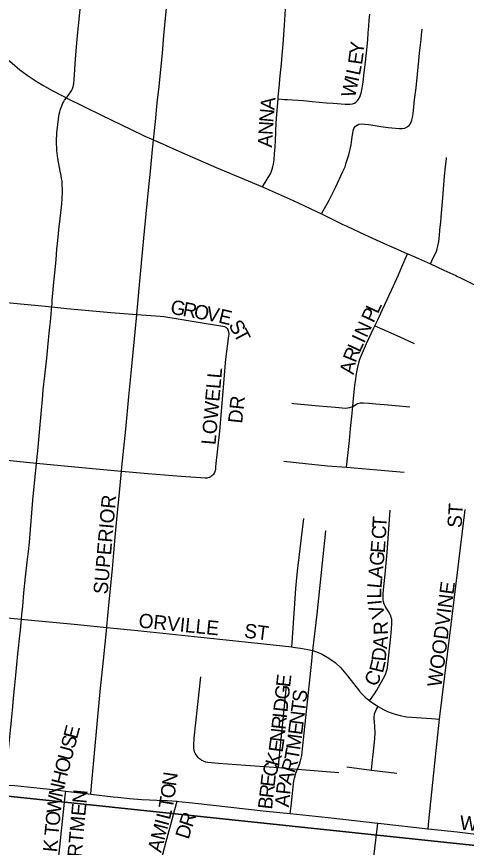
# Model space of a CAD drawing. Extents: x 1410790 to 1770854, y 448063 to 770588.
# Drawn here: x 1536605 to 1538182, y 655734 to 658645 of the extents above; entities that cross this region are included whole.
import ezdxf

# ---------------------------------------------------------------- set-up
doc = ezdxf.new("R2010")
doc.units = 0
for name, color, linetype in [('GM_X_City_Street', 7, 'Continuous'), ('GM_X_City_Street_Text', 7, 'Continuous'), ('GM_X_Section', 7, 'Continuous')]:
    doc.layers.add(name, color=color, linetype=linetype)

msp = doc.modelspace()

# ---------------------------------------------------------------- linework, layer by layer
at = {"layer": 'GM_X_City_Street'}
for points in [[(1536779.9, 658359.9), (1536787.3, 658369.8), (1536794.7, 658379.7), (1536799.1, 658386.5), (1536801.3, 658391.5), (1536803.5, 658399.3), (1536805.5, 658410.7), (1536807, 658424.4), (1536811.6, 658495.6), (1536817.6, 658567.5), (1536827.1, 658657.5), (1536841.9, 658812.2), (1536849.1, 658890.5), (1536863.3, 659024.1), (1536867, 659058.6)], [(1537085, 658212.6), (1537091.8, 658277.4), (1537098.4, 658343.1), (1537104.7, 658400), (1537108.8, 658435.6), (1537116.5, 658517), (1537121.6, 658578.9), (1537125.2, 658614.6), (1537143.1, 658806.5), (1537154.9, 658937.1), (1537161.2, 658998.8), (1537164, 659024.9)], [(1537521.7, 658356.2), (1537522.3, 658363.7), (1537525.3, 658396.6), (1537529.3, 658436.9), (1537533.6, 658479.9), (1537536.2, 658509.5), (1537539.4, 658547.8), (1537544.7, 658615), (1537548.2, 658671.2), (1537551.2, 658700.7), (1537553.7, 658722.9), (1537556.1, 658743.3), (1537558.1, 658758.2), (1537559.6, 658767.2), (1537561.1, 658772.7), (1537563.1, 658777.6), (1537567.6, 658785.1), (1537572.5, 658790.6), (1537580.9, 658798.5)], [(1537794.8, 658345.4), (1537801.4, 658352.3), (1537805.9, 658359.3), (1537809.2, 658365.4), (1537811.3, 658370.7), (1537813.3, 658376.2), (1537816.8, 658393.6), (1537819.3, 658408), (1537821.3, 658424.9), (1537822.8, 658439.9), (1537826.7, 658475.7), (1537831.7, 658517.4), (1537836.2, 658563.7), (1537838.2, 658587.6), (1537840.2, 658611), (1537841.7, 658632.9), (1537843.2, 658653.8)], [(1537674.5, 657953.8), (1537700.9, 658002.1), (1537712.3, 658024.5), (1537724.1, 658048.8), (1537749.4, 658102.1), (1537756.6, 658119), (1537761, 658132.7), (1537769.6, 658160.9), (1537777.8, 658196), (1537780.7, 658214.3), (1537783.2, 658230.2), (1537784.7, 658244.6), (1537787.2, 658252.6), (1537789.6, 658256.5), (1537793.8, 658261.3), (1537799, 658265), (1537804.9, 658267.5), (1537814.6, 658268.8), (1537825.5, 658268.5), (1537839.4, 658267), (1537862.6, 658263.3), (1537882, 658260.1), (1537907.8, 658256.8), (1537933.9, 658253.7), (1537947.1, 658252.4), (1537956.8, 658252.6), (1537966.2, 658254.3), (1537974.9, 658258.3), (1537981.5, 658263.7), (1537985.4, 658268.2), (1537987.8, 658272.7), (1537991, 658281.8), (1537992.7, 658291.5), (1537994.9, 658305.5), (1537997.4, 658327.1), (1537999.5, 658343.2), (1538001.7, 658362.7), (1538005.6, 658394.8), (1538010.1, 658442.8), (1538015.1, 658490.8), (1538017.6, 658516.6), (1538020.8, 658545.7), (1538023.3, 658565.1), (1538025, 658581.2), (1538026.2, 658590.7), (1538027.1, 658600.3)], [(1536513.3, 658544.1), (1536513.3, 658544.1), (1536533.8, 658527.1), (1536589.3, 658481.3), (1536617.2, 658458.8), (1536643, 658439.3), (1536677.9, 658416), (1536697.3, 658404.3), (1536728.3, 658386.6), (1536765.9, 658367.1), (1536779.9, 658359.9)], [(1536728.7, 657627.7), (1536730.1, 657641), (1536730.5, 657649.6), (1536736.2, 657714), (1536740.3, 657758), (1536743.7, 657793.9), (1536746.2, 657829.8), (1536749.5, 657860.6), (1536752.2, 657884.9), (1536754.9, 657909.8), (1536757, 657925.5), (1536759.7, 657948.2), (1536761.9, 657967.1), (1536764.1, 657989.2), (1536765.7, 658008.7), (1536766.2, 658028.1), (1536766.2, 658041.6), (1536765.7, 658054.1), (1536764.6, 658068.1), (1536763, 658077.9), (1536761.4, 658088.6), (1536758.6, 658102.7), (1536755.9, 658116.2), (1536750, 658147.5), (1536746.9, 658175.4), (1536745.8, 658208.1), (1536746.8, 658237.6), (1536749.5, 658267), (1536752.1, 658286.5), (1536755, 658302.9), (1536757, 658311.2), (1536759.8, 658320.7), (1536763.7, 658332.3), (1536766.7, 658339.2), (1536769.6, 658345.2), (1536773.6, 658351.7), (1536779.9, 658359.9)], [(1536779.9, 658359.9), (1536779.9, 658359.9), (1536783.3, 658358.1), (1536800.7, 658349.2), (1536824.2, 658337.6), (1536847.6, 658325.9), (1536900.9, 658300.7), (1537045.2, 658230.6), (1537059.8, 658223.7), (1537068.7, 658219.7), (1537085, 658212.6)], [(1537466.8, 658048.6), (1537483.8, 658075), (1537490, 658084.7), (1537495, 658093.6), (1537497.9, 658100.1), (1537501.4, 658110), (1537503.9, 658118.5), (1537505.9, 658128.9), (1537507.9, 658142.4), (1537509.9, 658163.8), (1537511.4, 658188.6), (1537512.4, 658209), (1537513.9, 658241.4), (1537515.4, 658272.2), (1537517.3, 658303.5), (1537521.7, 658356.2)], [(1537521.7, 658356.2), (1537544.7, 658354.8), (1537555.4, 658354.1), (1537573, 658353.3), (1537610.9, 658350.3), (1537641.7, 658347.3), (1537690, 658342.8), (1537715, 658341), (1537757.4, 658337.9), (1537773.7, 658337.9), (1537783.3, 658339.6), (1537789.4, 658341.8), (1537794.8, 658345.4)], [(1537026.4, 657601), (1537036.2, 657705.4), (1537043.1, 657780.5), (1537051.7, 657868.6), (1537059.9, 657953.5), (1537069.1, 658048.2), (1537074.6, 658103.6), (1537081.5, 658178.6), (1537085, 658212.6)], [(1537085, 658212.6), (1537174.3, 658173), (1537222.3, 658152.1), (1537305.3, 658116.3), (1537355.1, 658095), (1537403.5, 658075.1), (1537466.8, 658048.6)], [(1538055.6, 657778.2), (1538066.1, 657799.1), (1538073.5, 657814.5), (1538077, 657823), (1538079.5, 657831), (1538082, 657840.4), (1538084.9, 657857.3), (1538087.9, 657879.2), (1538089.4, 657896.1), (1538091.9, 657925.5), (1538094.4, 657956.3), (1538098.9, 658009.5), (1538105.8, 658085.2), (1538108.8, 658119), (1538112, 658147.3), (1538112.3, 658150.6)], [(1537466.8, 658048.6), (1537469.8, 658047.3), (1537553.6, 658009.6), (1537574.5, 658000.2), (1537674.5, 657953.8)], [(1537674.5, 657953.8), (1537749.1, 657916.8), (1537760.7, 657911.6), (1537783.2, 657900.9), (1537807.6, 657889.2), (1537840, 657874.6), (1537904.4, 657845.4), (1537939.7, 657830), (1537976.1, 657814)], [(1537861.3, 657561.7), (1537871.4, 657582.6), (1537888.1, 657618.1), (1537904.4, 657654), (1537926.3, 657701.7), (1537944.1, 657740.4), (1537955.8, 657767.5), (1537976.1, 657814)], [(1537976.1, 657814), (1537977, 657813.5), (1538013.8, 657797.6), (1538055.6, 657778.2)], [(1538055.6, 657778.2), (1538103.4, 657756), (1538144.5, 657737.1), (1538150.3, 657734.3), (1538159, 657730.4), (1538199.3, 657710.4), (1538210.8, 657705), (1538216.5, 657702.1), (1538225.2, 657698), (1538245.7, 657688.1), (1538289.1, 657665.3), (1538323.1, 657645.8), (1538353.1, 657625.5), (1538382.1, 657603.9), (1538427.7, 657570.3)], [(1536428.1, 657655.7), (1536570, 657642.7), (1536694, 657631.3), (1536728.7, 657627.7)], [(1536675.4, 657080.5), (1536679.4, 657123.2), (1536686.7, 657201.3), (1536694.2, 657279.2), (1536695.7, 657301.6), (1536699.1, 657337.2), (1536704.5, 657385.9), (1536711.3, 657447.7), (1536715.7, 657499.4), (1536717, 657509.4), (1536718.7, 657524), (1536719.8, 657535.4), (1536721.8, 657556.4), (1536723.7, 657575.6), (1536727.6, 657617.3), (1536728.3, 657623.5), (1536728.7, 657627.7)], [(1536728.7, 657627.7), (1536782, 657622.1), (1536935.2, 657607.7), (1537026.4, 657601)], [(1536973.1, 657052.4), (1536974.4, 657065.7), (1536988.5, 657199.5), (1536998.6, 657313.8), (1537006.9, 657395.3), (1537025.1, 657587.9), (1537026.4, 657601)], [(1537026.4, 657601), (1537092.1, 657596.3), (1537109.2, 657595), (1537121.4, 657593.9), (1537135.9, 657591.9), (1537157.3, 657587.8), (1537270.4, 657569.5), (1537320.8, 657561.3), (1537328.3, 657560.2), (1537334.2, 657558.8), (1537338.3, 657557.1), (1537341.5, 657554.7), (1537343.8, 657551.7), (1537345.6, 657548.8), (1537347.5, 657545.5)], [(1537784.1, 657279), (1537785.3, 657294.1), (1537791.4, 657353.4), (1537793.9, 657372.8), (1537795.7, 657386.8), (1537798.9, 657404.6), (1537802.4, 657422), (1537804.9, 657431.5), (1537808.9, 657444.9), (1537814.2, 657458.7), (1537831.7, 657499.7), (1537857.4, 657553.7), (1537861.3, 657561.7)], [(1537861.3, 657561.7), (1537888.3, 657549.6), (1537948.7, 657522.5), (1537999.5, 657499.1)], [(1537293.7, 657039.2), (1537296.4, 657042), (1537298.9, 657045.2), (1537300.8, 657048.1), (1537301.7, 657051.2), (1537303.2, 657058.7), (1537304, 657068.2), (1537318.1, 657192.6), (1537331.5, 657359.7), (1537335, 657403.6), (1537339.2, 657444.5), (1537349.8, 657526.1), (1537350.2, 657531), (1537350, 657534.8), (1537349.4, 657539.9), (1537348.4, 657542.9), (1537347.5, 657545.5)], [(1537570.2, 657289.8), (1537576.7, 657289.4), (1537664.6, 657281.4), (1537723.1, 657276.3), (1537757.7, 657273.3), (1537765.1, 657273.9), (1537773.4, 657275.2), (1537784.1, 657279)], [(1537784.1, 657279), (1537793.1, 657284.8), (1537799.8, 657288.7), (1537809.5, 657291.6), (1537821, 657291.2), (1537841.7, 657290.2), (1537864.7, 657288.5), (1537893.8, 657285.8), (1537933.7, 657282.2), (1537983.7, 657277.8)], [(1537761.6, 657065.7), (1537764.1, 657087.3), (1537767.6, 657117.1), (1537772, 657159.4), (1537776, 657201.7), (1537780.7, 657243.9), (1537784.1, 657279)], [(1536375.9, 657110.2), (1536419.9, 657105.9), (1536675.4, 657080.5)], [(1537542.2, 657087.3), (1537618.3, 657078.8), (1537695.5, 657071.2), (1537761.6, 657065.7)], [(1536622.6, 656533.4), (1536624.1, 656549.3), (1536626.8, 656579.5), (1536631.1, 656625.5), (1536636.5, 656681.9), (1536642.4, 656732.9), (1536646.8, 656771.1), (1536650.5, 656803.1), (1536662.5, 656950.1), (1536669.1, 657022), (1536675.1, 657077.5), (1536675.4, 657080.5)], [(1536675.4, 657080.5), (1536833.6, 657064.9), (1536973.1, 657052.4)], [(1537761.6, 657065.7), (1537868.8, 657056.9), (1537963.5, 657048)], [(1536921.2, 656504.7), (1536921.5, 656507.8), (1536928.6, 656582.9), (1536941.1, 656710), (1536945.8, 656765.5), (1536950.9, 656821), (1536958, 656896), (1536964.7, 656964.5), (1536973.1, 657052.4)], [(1536973.1, 657052.4), (1537065, 657044.1), (1537181.9, 657034.2), (1537266.1, 657028.6), (1537269.7, 657028.5), (1537273.7, 657028.9), (1537276.8, 657029.7), (1537281.2, 657031.4), (1537285.7, 657033.8), (1537290.2, 657036.5), (1537293.7, 657039.2)], [(1537842.2, 656247.7), (1537851.8, 656260), (1537860.2, 656271.6), (1537868.4, 656285), (1537895.7, 656334.4), (1537899.3, 656342.9), (1537902.5, 656351.4), (1537905.7, 656363.1), (1537907.2, 656375.2), (1537916, 656461.1), (1537918.3, 656484.3), (1537919.5, 656502.1), (1537920.4, 656515.6), (1537920.7, 656527.2), (1537920.4, 656532.5), (1537918.8, 656539.4), (1537916.7, 656545.3), (1537914.3, 656550.3), (1537908.5, 656560), (1537897.5, 656578.4), (1537893.8, 656586.4), (1537891.8, 656593.7), (1537890.7, 656601.8), (1537889.8, 656609.9), (1537890.1, 656621.8), (1537891.3, 656636.1), (1537897.3, 656691.6), (1537904.4, 656766.8), (1537914.5, 656915.5)], [(1538088, 656182.5), (1538115.9, 656410.3), (1538128.9, 656514.4), (1538178.1, 656917.2)], [(1537570.2, 656436.1), (1537571.2, 656450.8), (1537581.9, 656605.3), (1537584.6, 656640.9), (1537588, 656678.7), (1537591.7, 656712.1), (1537611.9, 656886.6)], [(1537643.7, 656423.4), (1537659.2, 656550.4), (1537689.8, 656843)], [(1536323.6, 656561.4), (1536366.9, 656557.1), (1536622.6, 656533.4)], [(1536565.8, 655952.3), (1536568.9, 655986.1), (1536576.9, 656074.1), (1536585.2, 656155.9), (1536588.5, 656190.5), (1536591.7, 656227.3), (1536594.4, 656257), (1536597.6, 656290.5), (1536602.5, 656336.9), (1536606.3, 656374.8), (1536610.1, 656411.5), (1536613.3, 656441.8), (1536615.5, 656466.1), (1536618.7, 656494.7), (1536621.4, 656521.7), (1536622.6, 656533.4)], [(1536622.6, 656533.4), (1536644.4, 656531.3), (1536807.7, 656516), (1536921.2, 656504.7)], [(1536865.3, 655920.5), (1536868, 655949.5), (1536876.2, 656037.8), (1536889, 656178.2), (1536898.6, 656279.4), (1536909.9, 656390.3), (1536921.2, 656504.7)], [(1536921.2, 656504.7), (1537029.3, 656493.8), (1537384.9, 656456.4), (1537570.2, 656436.1)], [(1537570.2, 656436.1), (1537574.1, 656435.6), (1537600.2, 656432.2), (1537626.3, 656427.4), (1537642.8, 656423.7), (1537643.7, 656423.4)], [(1537589.5, 656007.6), (1537595.9, 656021.9), (1537601, 656036.5), (1537605, 656055.2), (1537607.9, 656078.6), (1537639.9, 656385.8), (1537642.6, 656412.7), (1537643.7, 656423.4)], [(1537643.7, 656423.4), (1537662.5, 656417), (1537677, 656410.3), (1537700.4, 656397.3), (1537722.2, 656381.5), (1537741.8, 656363.3), (1537765.3, 656335.2), (1537807.3, 656281), (1537816.9, 656270.7), (1537827.6, 656260.3), (1537840.2, 656249.1), (1537842.2, 656247.7)], [(1537243.3, 656047.9), (1537239.8, 656051.8), (1537234.7, 656058.2), (1537231.2, 656063.6), (1537228.8, 656068.7), (1537227.5, 656073.9), (1537226.6, 656082), (1537226.6, 656091.2), (1537228.2, 656116.7), (1537251.7, 656331.3)], [(1537523.2, 656013.3), (1537524.9, 656032.2), (1537551.8, 656298.4)], [(1537842.2, 656247.7), (1537852.5, 656240), (1537868.9, 656229.4), (1537872.6, 656227.3)], [(1537848.9, 656004.9), (1537853.3, 656040.2), (1537855.6, 656059.7), (1537860.9, 656114), (1537861.9, 656136.1), (1537861.6, 656157.8), (1537860.1, 656173.2), (1537859, 656184.4), (1537859, 656192.6), (1537859.5, 656197.1), (1537860.3, 656201.6), (1537865.9, 656215.5), (1537872.6, 656227.3)], [(1537872.6, 656227.3), (1537889.1, 656217.7), (1537905.7, 656210), (1537917.8, 656205.2), (1537932.2, 656200.3), (1537950.1, 656195.3), (1537971.7, 656191.7), (1538059.4, 656184.8), (1538088, 656182.5)], [(1538048, 655799.3), (1538050.7, 655825.8), (1538071.7, 656029.1), (1538088, 656182.5)], [(1537243.3, 656047.9), (1537249.6, 656042.4), (1537254, 656039.2), (1537259.4, 656036.6), (1537267.5, 656034.1), (1537275.9, 656032.7), (1537313.3, 656028.6), (1537408, 656021.7), (1537523.2, 656013.3)], [(1537523.2, 656013.3), (1537535.3, 656012.4), (1537589.5, 656007.6)], [(1537564.5, 655852.2), (1537567.3, 655878.3), (1537575.8, 655956.9), (1537577.2, 655966.7), (1537579.6, 655976.6), (1537584.4, 655993.3), (1537589.5, 656007.6)], [(1537589.5, 656007.6), (1537735.1, 655995.7)], [(1537762.9, 656015.6), (1537848.9, 656004.9)], [(1537848.9, 656004.9), (1537938.4, 655993.8)], [(1536565.8, 655952.3), (1536575.3, 655951.5), (1536598.8, 655950.1), (1536621.5, 655948.4), (1536643.3, 655946.5), (1536688.5, 655941.7), (1536743.3, 655934.9), (1536777.7, 655930.9)], [(1536711.5, 655304.9), (1536736.8, 655541.5), (1536738.5, 655557.3), (1536775.9, 655914.6), (1536777.7, 655930.9)], [(1536777.7, 655930.9), (1536865.3, 655920.5)], [(1536865.3, 655920.5), (1536944, 655911.3), (1536960, 655909.3), (1537001.4, 655904.7), (1537043.8, 655901.1), (1537070.8, 655899.8), (1537097.1, 655898.8), (1537133.9, 655897.7), (1537167.8, 655895.2)], [(1537146.3, 655814.1), (1537160.1, 655866.3), (1537167.8, 655895.2)], [(1537167.8, 655895.2), (1537173.7, 655894.8), (1537221.9, 655890.1), (1537480.1, 655861.1), (1537564.5, 655852.2)], [(1537564.5, 655852.2), (1537698, 655838.3), (1537871.8, 655819.1)], [(1537105.5, 655662.2), (1537118.5, 655709.6), (1537130.2, 655754.6), (1537140.7, 655793), (1537146.3, 655814.1)], [(1537821.8, 655341.7), (1537825.9, 655375), (1537833.9, 655445.7), (1537846.1, 655571.6), (1537855.7, 655680.2), (1537870.5, 655808.3), (1537871.8, 655819.1)], [(1537871.8, 655819.1), (1537883.1, 655817.8), (1538048, 655799.3)], [(1538048, 655799.3), (1538149.5, 655787.9), (1538510.8, 655742.9)]]:
    msp.add_lwpolyline(points, dxfattribs=at)
at = {"layer": 'GM_X_Section'}
for points in [[(1541524.6, 660775.6), (1540980.4, 655448.5), (1535655.6, 656010.7), (1536173.2, 661300.3)], [(1540980.4, 655448.5), (1541102.2, 655436.4), (1540640, 650339.9), (1535136.5, 650861.1), (1535655.6, 656010.7)]]:
    msp.add_lwpolyline(points, close=True, dxfattribs=at)

# ---------------------------------------------------------------- texts
at = {"layer": 'GM_X_City_Street_Text'}
for s, rotation, p in [('Y', 83.5939, (1537821.1, 658510.6)), ('E', 82.0819, (1537816.1, 658474.3)), ('L', 78.2632, (1537808.3, 658436.4)), ('W', 77.5459, (1537791.1, 658358.3)), ('I', 77.5542, (1537803.4, 658414.2)), ('A', 84.5721, (1537509, 658316.3)), ('N', 85.0113, (1537505.1, 658272.5)), ('N', 86.7523, (1537502.7, 658229)), ('A', 87.0917, (1537500.5, 658185.2)), ('G', 349.5603, (1537141.9, 657604.4)), ('R', 349.5474, (1537185.2, 657596.4)), ('O', 349.5507, (1537224.1, 657589.2)), ('V', 349.5388, (1537267.4, 657581.2)), ('E', 346.5138, (1537310, 657573.4)), ('P', 64.9748, (1537856.6, 657569.1)), ('L', 64.9882, (1537871.5, 657601)), ('S', 301.6057, (1537346.4, 657563)), ('T', 298.1167, (1537364.5, 657533.7)), ('N', 64.9798, (1537832.4, 657517.3)), ('I', 64.9989, (1537823.1, 657497.4)), ('L', 65.1094, (1537808.3, 657465.5)), ('R', 67.5875, (1537793.4, 657429.4)), ('A', 80.0275, (1537786.6, 657388.8)), ('LOWELL', 84.9862, (1537302.5, 657142.6)), ('DR', 83.9889, (1537395.9, 657217.6)), ('SUPERIOR', 84.9586, (1536924.1, 656619.1)), ('ST', 86.1879, (1538164.9, 656852.1)), ('T', 86.418, (1537901.7, 656852.1)), ('C', 86.4086, (1537899.2, 656812.6)), ('E', 85.7986, (1537895.7, 656763.7)), ('G', 84.5241, (1537891.4, 656718.7)), ('A', 84.3851, (1537887.1, 656674.8)), ('L', 84.7598, (1537883.9, 656639.8)), ('WOODVINE', 82.5997, (1538094.5, 656293.7)), ('L', 90.3962, (1537884.2, 656605.9)), ('I', 95.4279, (1537886.2, 656585.2)), ('V', 108.299, (1537899.5, 656546.3)), ('ORVILLE', 354.2925, (1537031.2, 656504.5)), ('ST', 352.8792, (1537401, 656469.2)), ('R', 92.149, (1537907.6, 656479)), ('A', 84.4792, (1537903.1, 656427.9)), ('D', 84.4792, (1537898.9, 656384.1)), ('E', 76.1286, (1537889.1, 656342.1)), ('E', 83.6625, (1537564.1, 656293.4)), ('C', 59.0654, (1537862.6, 656293.2)), ('G', 83.6607, (1537559.2, 656249.7)), ('S', 82.8784, (1537620.4, 656239.5)), ('D', 83.6607, (1537554.4, 656205.9)), ('T', 82.877, (1537616.1, 656204.5)), ('R', 83.6611, (1537547.6, 656144.7)), ('I', 83.6501, (1537552, 656184)), ('N', 82.8668, (1537610.6, 656160.9)), ('E', 75.2619, (1536817, 656110.8)), ('E', 82.8721, (1537606.2, 656125.9)), ('S', 75.2657, (1536808.1, 656076.8)), ('N', 83.6779, (1537542.7, 656100.9)), ('M', 82.3412, (1537599.2, 656073.1)), ('E', 82.1112, (1537537.7, 656064.6)), ('U', 75.2481, (1536796.8, 656034.2)), ('K', 73.9645, (1537524, 656014.7)), ('T', 80.4264, (1537593, 656036.6)), ('O', 75.2587, (1536785.7, 655991.6)), ('R', 72.6749, (1537579.5, 655991.6)), ('C', 73.9962, (1537513, 655976.7)), ('H', 75.3488, (1536774.5, 655949.1)), ('N', 81.8801, (1537164.2, 655946.4)), ('E', 83.4465, (1537509.4, 655943.9)), ('A', 73.5457, (1537567.1, 655949.6)), ('N', 77.9571, (1536765.5, 655906.6)), ('O', 81.8054, (1537158, 655902.8)), ('R', 83.4292, (1537504.9, 655904.5)), ('P', 83.868, (1537563.8, 655916.9)), ('W', 84.0552, (1536759.8, 655851.1)), ('APARTMEN', 84.7376, (1536820.5, 655564.1)), ('T', 80.22, (1537151.8, 655866.6)), ('B', 83.4412, (1537500.4, 655865.2)), ('A', 84.7462, (1537559.8, 655873.3)), ('L', 75.9742, (1537142.4, 655828.4)), ('O', 84.5612, (1536755.6, 655807.4)), ('I', 75.1297, (1537136.5, 655806.4)), ('R', 71.6073, (1537221.2, 655801.3)), ('W', 355.6032, (1538157.4, 655796.1)), ('T', 84.5609, (1536752.3, 655772.4)), ('M', 75.1189, (1537123, 655755.4)), ('D', 72.4464, (1537208, 655759.5)), ('K', 84.5612, (1536746.9, 655715.4)), ('A', 75.1138, (1537111.7, 655712.9))]:
    msp.add_text(s, height=50, rotation=rotation, dxfattribs=at).set_placement(p)

doc.saveas('drawing.dxf')
